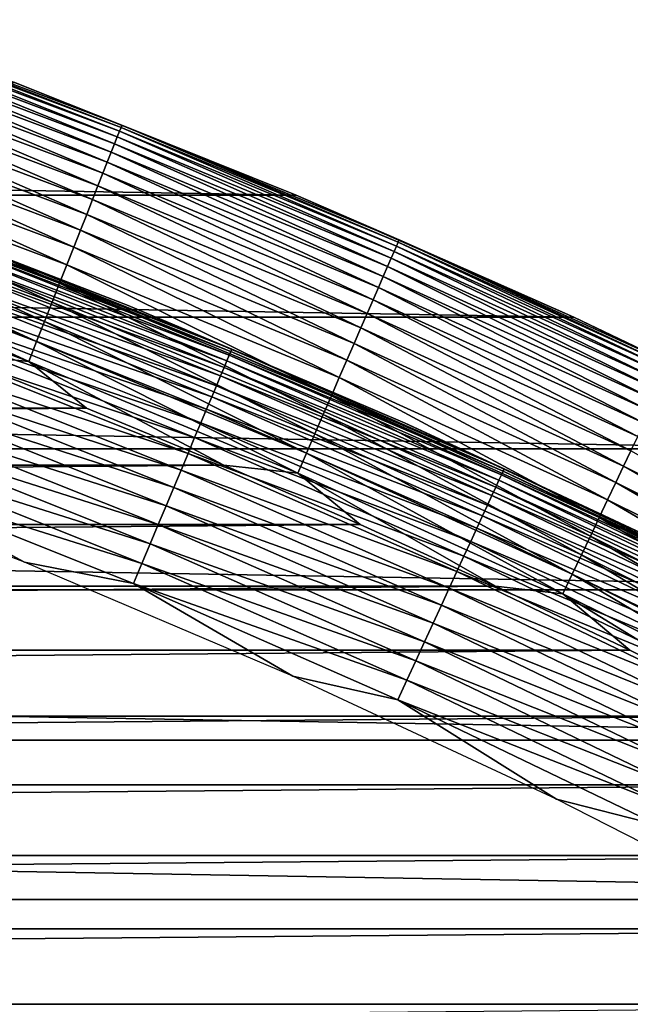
# Model space of a CAD drawing. Header units: millimetres. Extents: x -161 to 161, y -94 to 1149.
# Tile 265 of 656: x -63.72 to -61.52, y -31.19 to -27.64. Entities that reach past the tile are written whole.
import ezdxf

# ---------------------------------------------------------------- set-up
doc = ezdxf.new("R2010")
doc.units = ezdxf.units.MM
doc.header["$LTSCALE"] = 81.481481
for name, color, linetype in [('433', 7, 'CONTINUOUS'), ('434', 7, 'CONTINUOUS'), ('435', 7, 'CONTINUOUS'), ('437', 7, 'CONTINUOUS'), ('438', 7, 'CONTINUOUS')]:
    doc.layers.add(name, color=color, linetype=linetype)

msp = doc.modelspace()

# ---------------------------------------------------------------- linework, layer by layer
at = {"layer": '433', "linetype": 'CONTINUOUS'}
for points in [[(-63.9809, -28.8422, -46.2096), (-86.5185, -29.039, -46.2096), (-63.4814, -29.0391, -46.2096), (-63.9809, -28.8422, -46.2096)], [(-86.5185, -29.039, -46.2096), (-87.015, -29.2447, -46.2096), (-63.4814, -29.0391, -46.2096), (-86.5185, -29.039, -46.2096)], [(-63.4814, -29.0391, -46.2096), (-87.015, -29.2447, -46.2096), (-62.985, -29.2447, -46.2096), (-63.4814, -29.0391, -46.2096)], [(-87.015, -29.2447, -46.2096), (-87.5079, -29.4591, -46.2096), (-62.985, -29.2447, -46.2096), (-87.015, -29.2447, -46.2096)], [(-62.985, -29.2447, -46.2096), (-87.5079, -29.4591, -46.2096), (-62.4921, -29.4591, -46.2096), (-62.985, -29.2447, -46.2096)], [(-87.5079, -29.4591, -46.2096), (-87.9969, -29.6819, -46.2096), (-62.4921, -29.4591, -46.2096), (-87.5079, -29.4591, -46.2096)], [(-62.4921, -29.4591, -46.2096), (-87.9969, -29.6819, -46.2096), (-62.0031, -29.6819, -46.2096), (-62.4921, -29.4591, -46.2096)], [(-87.9969, -29.6819, -46.2096), (-88.4815, -29.9129, -46.2096), (-62.0031, -29.6819, -46.2096), (-87.9969, -29.6819, -46.2096)], [(-62.0031, -29.6819, -46.2096), (-88.4815, -29.9129, -46.2096), (-61.5185, -29.913, -46.2096), (-62.0031, -29.6819, -46.2096)], [(-88.4815, -29.9129, -46.2096), (-88.9612, -30.1521, -46.2096), (-61.5185, -29.913, -46.2096), (-88.4815, -29.9129, -46.2096)], [(-61.5185, -29.913, -46.2096), (-88.9612, -30.1521, -46.2096), (-61.0388, -30.1521, -46.2096), (-61.5185, -29.913, -46.2096)], [(-88.9612, -30.1521, -46.2096), (-89.4361, -30.3993, -46.2096), (-61.0388, -30.1521, -46.2096), (-88.9612, -30.1521, -46.2096)], [(-61.0388, -30.1521, -46.2096), (-89.4361, -30.3993, -46.2096), (-60.5639, -30.3993, -46.2096), (-61.0388, -30.1521, -46.2096)], [(-89.4361, -30.3993, -46.2096), (-89.9073, -30.6552, -46.2096), (-60.5639, -30.3993, -46.2096), (-89.4361, -30.3993, -46.2096)], [(-60.5639, -30.3993, -46.2096), (-89.9073, -30.6552, -46.2096), (-60.0927, -30.6552, -46.2096), (-60.5639, -30.3993, -46.2096)], [(-89.9073, -30.6552, -46.2096), (-90.3746, -30.9197, -46.2096), (-60.0927, -30.6552, -46.2096), (-89.9073, -30.6552, -46.2096)], [(-60.0927, -30.6552, -46.2096), (-90.3746, -30.9197, -46.2096), (-59.6254, -30.9197, -46.2096), (-60.0927, -30.6552, -46.2096)], [(-90.3746, -30.9197, -46.2096), (-90.8376, -31.1925, -46.2096), (-59.6254, -30.9197, -46.2096), (-90.3746, -30.9197, -46.2096)], [(-59.6254, -30.9197, -46.2096), (-90.8376, -31.1925, -46.2096), (-59.1623, -31.1925, -46.2096), (-59.6254, -30.9197, -46.2096)], [(-90.8376, -31.1925, -46.2096), (-91.296, -31.4734, -46.2096), (-59.1623, -31.1925, -46.2096), (-90.8376, -31.1925, -46.2096)]]:
    msp.add_3dface(points, dxfattribs=at)
at = {"layer": '434', "linetype": 'CONTINUOUS'}
for points in [[(-86.2591, -27.8634, -66.2096), (-62.7235, -28.2695, -66.2096), (-87.2765, -28.2695, -66.2096), (-86.2591, -27.8634, -66.2096)], [(-63.7409, -27.8634, -66.2096), (-62.7235, -28.2695, -66.2096), (-86.2591, -27.8634, -66.2096), (-63.7409, -27.8634, -66.2096)], [(-87.2765, -28.2695, -66.2096), (-61.7203, -28.7107, -66.2096), (-88.2797, -28.7107, -66.2096), (-87.2765, -28.2695, -66.2096)], [(-62.7235, -28.2695, -66.2096), (-61.7203, -28.7107, -66.2096), (-87.2765, -28.2695, -66.2096), (-62.7235, -28.2695, -66.2096)], [(-88.2797, -28.7107, -66.2096), (-60.7321, -29.1865, -66.2096), (-89.2679, -29.1865, -66.2096), (-88.2797, -28.7107, -66.2096)], [(-61.7203, -28.7107, -66.2096), (-60.7321, -29.1865, -66.2096), (-88.2797, -28.7107, -66.2096), (-61.7203, -28.7107, -66.2096)], [(-89.2679, -29.1865, -66.2096), (-59.7623, -29.6955, -66.2096), (-90.2377, -29.6955, -66.2096), (-89.2679, -29.1865, -66.2096)], [(-60.7321, -29.1865, -66.2096), (-59.7623, -29.6955, -66.2096), (-89.2679, -29.1865, -66.2096), (-60.7321, -29.1865, -66.2096)], [(-90.2377, -29.6955, -66.2096), (-58.8098, -30.2382, -66.2096), (-91.1902, -30.2382, -66.2096), (-90.2377, -29.6955, -66.2096)], [(-59.7623, -29.6955, -66.2096), (-58.8098, -30.2382, -66.2096), (-90.2377, -29.6955, -66.2096), (-59.7623, -29.6955, -66.2096)], [(-91.1902, -30.2382, -66.2096), (-57.8762, -30.8136, -66.2096), (-92.1238, -30.8136, -66.2096), (-91.1902, -30.2382, -66.2096)], [(-58.8098, -30.2382, -66.2096), (-57.8762, -30.8136, -66.2096), (-91.1902, -30.2382, -66.2096), (-58.8098, -30.2382, -66.2096)], [(-92.1238, -30.8136, -66.2096), (-56.9643, -31.42, -66.2096), (-93.0357, -31.42, -66.2096), (-92.1238, -30.8136, -66.2096)], [(-57.8762, -30.8136, -66.2096), (-56.9643, -31.42, -66.2096), (-92.1238, -30.8136, -66.2096), (-57.8762, -30.8136, -66.2096)]]:
    msp.add_3dface(points, dxfattribs=at)
at = {"layer": '435', "linetype": 'CONTINUOUS'}
for points in [[(-62.7233, -28.2695, -47.2096), (-63.7409, -27.8634, -66.2096), (-63.7413, -27.8632, -47.2096), (-62.7233, -28.2695, -47.2096)], [(-62.7235, -28.2695, -66.2096), (-63.7409, -27.8634, -66.2096), (-62.7233, -28.2695, -47.2096), (-62.7235, -28.2695, -66.2096)], [(-61.7203, -28.7107, -66.2096), (-62.7235, -28.2695, -66.2096), (-61.72, -28.7107, -47.2096), (-61.7203, -28.7107, -66.2096)], [(-61.72, -28.7107, -47.2096), (-62.7235, -28.2695, -66.2096), (-62.7233, -28.2695, -47.2096), (-61.72, -28.7107, -47.2096)], [(-60.7321, -29.1865, -66.2096), (-61.7203, -28.7107, -66.2096), (-60.7325, -29.1863, -47.2096), (-60.7321, -29.1865, -66.2096)], [(-60.7325, -29.1863, -47.2096), (-61.7203, -28.7107, -66.2096), (-61.72, -28.7107, -47.2096), (-60.7325, -29.1863, -47.2096)]]:
    msp.add_3dface(points, dxfattribs=at)
at = {"layer": '437', "linetype": 'CONTINUOUS'}
for points in [[(-64.3838, -27.679, -46.9017), (-63.3702, -28.0589, -46.9017), (-64.3767, -27.659, -46.9773), (-64.3838, -27.679, -46.9017)], [(-64.3767, -27.659, -46.9773), (-63.3624, -28.0391, -46.9773), (-64.3716, -27.6446, -47.0544), (-64.3767, -27.659, -46.9773)], [(-64.3767, -27.659, -46.9773), (-63.3702, -28.0589, -46.9017), (-63.3624, -28.0391, -46.9773), (-64.3767, -27.659, -46.9773)], [(-64.3716, -27.6446, -47.0544), (-63.3568, -28.0249, -47.0544), (-64.3686, -27.636, -47.1325), (-64.3716, -27.6446, -47.0544)], [(-64.3716, -27.6446, -47.0544), (-63.3624, -28.0391, -46.9773), (-63.3568, -28.0249, -47.0544), (-64.3716, -27.6446, -47.0544)], [(-63.7413, -27.8632, -47.2096), (-64.3686, -27.636, -47.1325), (-63.3535, -28.0164, -47.1325), (-63.7413, -27.8632, -47.2096)], [(-64.3686, -27.636, -47.1325), (-63.3568, -28.0249, -47.0544), (-63.3535, -28.0164, -47.1325), (-64.3686, -27.636, -47.1325)], [(-64.4039, -27.7355, -46.7565), (-63.3922, -28.1146, -46.7565), (-64.3929, -27.7045, -46.8279), (-64.4039, -27.7355, -46.7565)], [(-64.3929, -27.7045, -46.8279), (-63.3801, -28.0841, -46.8279), (-64.3838, -27.679, -46.9017), (-64.3929, -27.7045, -46.8279)], [(-64.3929, -27.7045, -46.8279), (-63.3922, -28.1146, -46.7565), (-63.3801, -28.0841, -46.8279), (-64.3929, -27.7045, -46.8279)], [(-64.3838, -27.679, -46.9017), (-63.3801, -28.0841, -46.8279), (-63.3702, -28.0589, -46.9017), (-64.3838, -27.679, -46.9017)], [(-64.4168, -27.7716, -46.6879), (-63.4063, -28.1503, -46.6879), (-64.4039, -27.7355, -46.7565), (-64.4168, -27.7716, -46.6879)], [(-64.4039, -27.7355, -46.7565), (-63.4063, -28.1503, -46.6879), (-63.3922, -28.1146, -46.7565), (-64.4039, -27.7355, -46.7565)], [(-64.4314, -27.8127, -46.6225), (-63.4223, -28.1909, -46.6225), (-64.4168, -27.7716, -46.6879), (-64.4314, -27.8127, -46.6225)], [(-64.4168, -27.7716, -46.6879), (-63.4223, -28.1909, -46.6225), (-63.4063, -28.1503, -46.6879), (-64.4168, -27.7716, -46.6879)], [(-64.4476, -27.8585, -46.5607), (-63.4401, -28.2361, -46.5607), (-64.4314, -27.8127, -46.6225), (-64.4476, -27.8585, -46.5607)], [(-64.4314, -27.8127, -46.6225), (-63.4401, -28.2361, -46.5607), (-63.4223, -28.1909, -46.6225), (-64.4314, -27.8127, -46.6225)], [(-64.4655, -27.9087, -46.5029), (-63.4596, -28.2857, -46.5029), (-64.4476, -27.8585, -46.5607), (-64.4655, -27.9087, -46.5029)], [(-64.4476, -27.8585, -46.5607), (-63.4596, -28.2857, -46.5029), (-63.4401, -28.2361, -46.5607), (-64.4476, -27.8585, -46.5607)], [(-62.7233, -28.2695, -47.2096), (-63.7413, -27.8632, -47.2096), (-63.3535, -28.0164, -47.1325), (-62.7233, -28.2695, -47.2096)], [(-64.4848, -27.9631, -46.4496), (-63.4808, -28.3393, -46.4496), (-64.4655, -27.9087, -46.5029), (-64.4848, -27.9631, -46.4496)], [(-64.4655, -27.9087, -46.5029), (-63.4808, -28.3393, -46.4496), (-63.4596, -28.2857, -46.5029), (-64.4655, -27.9087, -46.5029)], [(-64.5055, -28.0212, -46.4009), (-63.5034, -28.3967, -46.4009), (-64.4848, -27.9631, -46.4496), (-64.5055, -28.0212, -46.4009)], [(-64.4848, -27.9631, -46.4496), (-63.5034, -28.3967, -46.4009), (-63.4808, -28.3393, -46.4496), (-64.4848, -27.9631, -46.4496)], [(-64.5273, -28.0828, -46.3572), (-63.5274, -28.4575, -46.3572), (-64.5055, -28.0212, -46.4009), (-64.5273, -28.0828, -46.3572)], [(-64.5055, -28.0212, -46.4009), (-63.5274, -28.4575, -46.3572), (-63.5034, -28.3967, -46.4009), (-64.5055, -28.0212, -46.4009)], [(-63.3624, -28.0391, -46.9773), (-62.3617, -28.4536, -46.9773), (-63.3568, -28.0249, -47.0544), (-63.3624, -28.0391, -46.9773)], [(-63.3568, -28.0249, -47.0544), (-62.3556, -28.4396, -47.0544), (-63.3535, -28.0164, -47.1325), (-63.3568, -28.0249, -47.0544)], [(-63.3568, -28.0249, -47.0544), (-62.3617, -28.4536, -46.9773), (-62.3556, -28.4396, -47.0544), (-63.3568, -28.0249, -47.0544)], [(-62.7233, -28.2695, -47.2096), (-63.3535, -28.0164, -47.1325), (-62.3519, -28.4313, -47.1325), (-62.7233, -28.2695, -47.2096)], [(-63.3535, -28.0164, -47.1325), (-62.3556, -28.4396, -47.0544), (-62.3519, -28.4313, -47.1325), (-63.3535, -28.0164, -47.1325)], [(-63.3801, -28.0841, -46.8279), (-62.3809, -28.498, -46.8279), (-63.3702, -28.0589, -46.9017), (-63.3801, -28.0841, -46.8279)], [(-63.3702, -28.0589, -46.9017), (-62.3701, -28.4731, -46.9017), (-63.3624, -28.0391, -46.9773), (-63.3702, -28.0589, -46.9017)], [(-63.3702, -28.0589, -46.9017), (-62.3809, -28.498, -46.8279), (-62.3701, -28.4731, -46.9017), (-63.3702, -28.0589, -46.9017)], [(-63.3624, -28.0391, -46.9773), (-62.3701, -28.4731, -46.9017), (-62.3617, -28.4536, -46.9773), (-63.3624, -28.0391, -46.9773)], [(-64.5503, -28.1474, -46.3187), (-63.5526, -28.5213, -46.3187), (-64.5273, -28.0828, -46.3572), (-64.5503, -28.1474, -46.3187)], [(-64.5273, -28.0828, -46.3572), (-63.5526, -28.5213, -46.3187), (-63.5274, -28.4575, -46.3572), (-64.5273, -28.0828, -46.3572)], [(-63.3922, -28.1146, -46.7565), (-62.394, -28.5281, -46.7565), (-63.3801, -28.0841, -46.8279), (-63.3922, -28.1146, -46.7565)], [(-63.3801, -28.0841, -46.8279), (-62.394, -28.5281, -46.7565), (-62.3809, -28.498, -46.8279), (-63.3801, -28.0841, -46.8279)], [(-63.4063, -28.1503, -46.6879), (-62.4093, -28.5632, -46.6879), (-63.3922, -28.1146, -46.7565), (-63.4063, -28.1503, -46.6879)], [(-63.3922, -28.1146, -46.7565), (-62.4093, -28.5632, -46.6879), (-62.394, -28.5281, -46.7565), (-63.3922, -28.1146, -46.7565)], [(-64.5742, -28.2146, -46.2858), (-63.5787, -28.5877, -46.2858), (-64.5503, -28.1474, -46.3187), (-64.5742, -28.2146, -46.2858)], [(-64.5503, -28.1474, -46.3187), (-63.5787, -28.5877, -46.2858), (-63.5526, -28.5213, -46.3187), (-64.5503, -28.1474, -46.3187)], [(-63.4223, -28.1909, -46.6225), (-62.4267, -28.6032, -46.6225), (-63.4063, -28.1503, -46.6879), (-63.4223, -28.1909, -46.6225)], [(-63.4063, -28.1503, -46.6879), (-62.4267, -28.6032, -46.6225), (-62.4093, -28.5632, -46.6879), (-63.4063, -28.1503, -46.6879)], [(-63.4401, -28.2361, -46.5607), (-62.446, -28.6478, -46.5607), (-63.4223, -28.1909, -46.6225), (-63.4401, -28.2361, -46.5607)], [(-63.4223, -28.1909, -46.6225), (-62.446, -28.6478, -46.5607), (-62.4267, -28.6032, -46.6225), (-63.4223, -28.1909, -46.6225)], [(-64.5989, -28.2841, -46.2586), (-63.6058, -28.6563, -46.2586), (-64.5742, -28.2146, -46.2858), (-64.5989, -28.2841, -46.2586)], [(-64.5742, -28.2146, -46.2858), (-63.6058, -28.6563, -46.2586), (-63.5787, -28.5877, -46.2858), (-64.5742, -28.2146, -46.2858)], [(-63.4596, -28.2857, -46.5029), (-62.4673, -28.6967, -46.5029), (-63.4401, -28.2361, -46.5607), (-63.4596, -28.2857, -46.5029)], [(-63.4401, -28.2361, -46.5607), (-62.4673, -28.6967, -46.5029), (-62.446, -28.6478, -46.5607), (-63.4401, -28.2361, -46.5607)], [(-61.72, -28.7107, -47.2096), (-62.7233, -28.2695, -47.2096), (-62.3519, -28.4313, -47.1325), (-61.72, -28.7107, -47.2096)], [(-64.6242, -28.3554, -46.2372), (-63.6335, -28.7266, -46.2372), (-64.5989, -28.2841, -46.2586), (-64.6242, -28.3554, -46.2372)], [(-64.5989, -28.2841, -46.2586), (-63.6335, -28.7266, -46.2372), (-63.6058, -28.6563, -46.2586), (-64.5989, -28.2841, -46.2586)], [(-63.4808, -28.3393, -46.4496), (-62.4902, -28.7496, -46.4496), (-63.4596, -28.2857, -46.5029), (-63.4808, -28.3393, -46.4496)], [(-63.4596, -28.2857, -46.5029), (-62.4902, -28.7496, -46.4496), (-62.4673, -28.6967, -46.5029), (-63.4596, -28.2857, -46.5029)], [(-63.5034, -28.3967, -46.4009), (-62.5148, -28.8062, -46.4009), (-63.4808, -28.3393, -46.4496), (-63.5034, -28.3967, -46.4009)], [(-63.4808, -28.3393, -46.4496), (-62.5148, -28.8062, -46.4009), (-62.4902, -28.7496, -46.4496), (-63.4808, -28.3393, -46.4496)], [(-64.65, -28.428, -46.2219), (-63.6618, -28.7983, -46.2219), (-64.6242, -28.3554, -46.2372), (-64.65, -28.428, -46.2219)], [(-64.6242, -28.3554, -46.2372), (-63.6618, -28.7983, -46.2219), (-63.6335, -28.7266, -46.2372), (-64.6242, -28.3554, -46.2372)], [(-63.5274, -28.4575, -46.3572), (-62.5408, -28.8661, -46.3572), (-63.5034, -28.3967, -46.4009), (-63.5274, -28.4575, -46.3572)], [(-63.5034, -28.3967, -46.4009), (-62.5408, -28.8661, -46.3572), (-62.5148, -28.8062, -46.4009), (-63.5034, -28.3967, -46.4009)], [(-64.6762, -28.5015, -46.2126), (-63.6904, -28.8709, -46.2126), (-64.65, -28.428, -46.2219), (-64.6762, -28.5015, -46.2126)], [(-64.65, -28.428, -46.2219), (-63.6904, -28.8709, -46.2126), (-63.6618, -28.7983, -46.2219), (-64.65, -28.428, -46.2219)], [(-62.3617, -28.4536, -46.9773), (-61.3756, -28.9021, -46.9773), (-62.3556, -28.4396, -47.0544), (-62.3617, -28.4536, -46.9773)], [(-62.3556, -28.4396, -47.0544), (-61.3691, -28.8883, -47.0544), (-62.3519, -28.4313, -47.1325), (-62.3556, -28.4396, -47.0544)], [(-62.3556, -28.4396, -47.0544), (-61.3756, -28.9021, -46.9773), (-61.3691, -28.8883, -47.0544), (-62.3556, -28.4396, -47.0544)], [(-61.72, -28.7107, -47.2096), (-62.3519, -28.4313, -47.1325), (-61.3652, -28.8801, -47.1325), (-61.72, -28.7107, -47.2096)], [(-62.3519, -28.4313, -47.1325), (-61.3691, -28.8883, -47.0544), (-61.3652, -28.8801, -47.1325), (-62.3519, -28.4313, -47.1325)], [(-63.5526, -28.5213, -46.3187), (-62.5682, -28.929, -46.3187), (-63.5274, -28.4575, -46.3572), (-63.5526, -28.5213, -46.3187)], [(-63.5274, -28.4575, -46.3572), (-62.5682, -28.929, -46.3187), (-62.5408, -28.8661, -46.3572), (-63.5274, -28.4575, -46.3572)], [(-62.3809, -28.498, -46.8279), (-61.3964, -28.9457, -46.8279), (-62.3701, -28.4731, -46.9017), (-62.3809, -28.498, -46.8279)], [(-62.3701, -28.4731, -46.9017), (-61.3848, -28.9212, -46.9017), (-62.3617, -28.4536, -46.9773), (-62.3701, -28.4731, -46.9017)], [(-62.3701, -28.4731, -46.9017), (-61.3964, -28.9457, -46.8279), (-61.3848, -28.9212, -46.9017), (-62.3701, -28.4731, -46.9017)], [(-62.3617, -28.4536, -46.9773), (-61.3848, -28.9212, -46.9017), (-61.3756, -28.9021, -46.9773), (-62.3617, -28.4536, -46.9773)], [(-64.6762, -28.5015, -46.2126), (-63.9809, -28.8422, -46.2096), (-63.6904, -28.8709, -46.2126), (-64.6762, -28.5015, -46.2126)], [(-63.5787, -28.5877, -46.2858), (-62.5966, -28.9945, -46.2858), (-63.5526, -28.5213, -46.3187), (-63.5787, -28.5877, -46.2858)], [(-63.5526, -28.5213, -46.3187), (-62.5966, -28.9945, -46.2858), (-62.5682, -28.929, -46.3187), (-63.5526, -28.5213, -46.3187)], [(-62.394, -28.5281, -46.7565), (-61.4105, -28.9754, -46.7565), (-62.3809, -28.498, -46.8279), (-62.394, -28.5281, -46.7565)], [(-62.3809, -28.498, -46.8279), (-61.4105, -28.9754, -46.7565), (-61.3964, -28.9457, -46.8279), (-62.3809, -28.498, -46.8279)], [(-62.4093, -28.5632, -46.6879), (-61.427, -29.01, -46.6879), (-62.394, -28.5281, -46.7565), (-62.4093, -28.5632, -46.6879)], [(-62.394, -28.5281, -46.7565), (-61.427, -29.01, -46.6879), (-61.4105, -28.9754, -46.7565), (-62.394, -28.5281, -46.7565)], [(-63.6058, -28.6563, -46.2586), (-62.626, -29.0621, -46.2586), (-63.5787, -28.5877, -46.2858), (-63.6058, -28.6563, -46.2586)], [(-63.5787, -28.5877, -46.2858), (-62.626, -29.0621, -46.2586), (-62.5966, -28.9945, -46.2858), (-63.5787, -28.5877, -46.2858)], [(-62.4267, -28.6032, -46.6225), (-61.4457, -29.0494, -46.6225), (-62.4093, -28.5632, -46.6879), (-62.4267, -28.6032, -46.6225)], [(-62.4093, -28.5632, -46.6879), (-61.4457, -29.0494, -46.6225), (-61.427, -29.01, -46.6879), (-62.4093, -28.5632, -46.6879)], [(-62.446, -28.6478, -46.5607), (-61.4666, -29.0933, -46.5607), (-62.4267, -28.6032, -46.6225), (-62.446, -28.6478, -46.5607)], [(-62.4267, -28.6032, -46.6225), (-61.4666, -29.0933, -46.5607), (-61.4457, -29.0494, -46.6225), (-62.4267, -28.6032, -46.6225)], [(-63.6335, -28.7266, -46.2372), (-62.6561, -29.1315, -46.2372), (-63.6058, -28.6563, -46.2586), (-63.6335, -28.7266, -46.2372)], [(-63.6058, -28.6563, -46.2586), (-62.6561, -29.1315, -46.2372), (-62.626, -29.0621, -46.2586), (-63.6058, -28.6563, -46.2586)], [(-62.4673, -28.6967, -46.5029), (-61.4895, -29.1414, -46.5029), (-62.446, -28.6478, -46.5607), (-62.4673, -28.6967, -46.5029)], [(-62.446, -28.6478, -46.5607), (-61.4895, -29.1414, -46.5029), (-61.4666, -29.0933, -46.5607), (-62.446, -28.6478, -46.5607)], [(-62.4902, -28.7496, -46.4496), (-61.5143, -29.1935, -46.4496), (-62.4673, -28.6967, -46.5029), (-62.4902, -28.7496, -46.4496)], [(-62.4673, -28.6967, -46.5029), (-61.5143, -29.1935, -46.4496), (-61.4895, -29.1414, -46.5029), (-62.4673, -28.6967, -46.5029)], [(-63.6618, -28.7983, -46.2219), (-62.6868, -29.2022, -46.2219), (-63.6335, -28.7266, -46.2372), (-63.6618, -28.7983, -46.2219)], [(-63.6335, -28.7266, -46.2372), (-62.6868, -29.2022, -46.2219), (-62.6561, -29.1315, -46.2372), (-63.6335, -28.7266, -46.2372)], [(-60.7325, -29.1863, -47.2096), (-61.72, -28.7107, -47.2096), (-61.3652, -28.8801, -47.1325), (-60.7325, -29.1863, -47.2096)], [(-62.5148, -28.8062, -46.4009), (-61.5407, -29.2492, -46.4009), (-62.4902, -28.7496, -46.4496), (-62.5148, -28.8062, -46.4009)], [(-62.4902, -28.7496, -46.4496), (-61.5407, -29.2492, -46.4009), (-61.5143, -29.1935, -46.4496), (-62.4902, -28.7496, -46.4496)], [(-63.6904, -28.8709, -46.2126), (-62.7179, -29.2738, -46.2126), (-63.6618, -28.7983, -46.2219), (-63.6904, -28.8709, -46.2126)], [(-63.6618, -28.7983, -46.2219), (-62.7179, -29.2738, -46.2126), (-62.6868, -29.2022, -46.2219), (-63.6618, -28.7983, -46.2219)], [(-62.5408, -28.8661, -46.3572), (-61.5688, -29.3082, -46.3572), (-62.5148, -28.8062, -46.4009), (-62.5408, -28.8661, -46.3572)], [(-62.5148, -28.8062, -46.4009), (-61.5688, -29.3082, -46.3572), (-61.5407, -29.2492, -46.4009), (-62.5148, -28.8062, -46.4009)], [(-63.9809, -28.8422, -46.2096), (-63.4814, -29.0391, -46.2096), (-63.6904, -28.8709, -46.2126), (-63.9809, -28.8422, -46.2096)], [(-63.4814, -29.0391, -46.2096), (-62.985, -29.2447, -46.2096), (-63.6904, -28.8709, -46.2126), (-63.4814, -29.0391, -46.2096)], [(-63.6904, -28.8709, -46.2126), (-62.985, -29.2447, -46.2096), (-62.7179, -29.2738, -46.2126), (-63.6904, -28.8709, -46.2126)], [(-62.5682, -28.929, -46.3187), (-61.5983, -29.3701, -46.3187), (-62.5408, -28.8661, -46.3572), (-62.5682, -28.929, -46.3187)], [(-62.5408, -28.8661, -46.3572), (-61.5983, -29.3701, -46.3187), (-61.5688, -29.3082, -46.3572), (-62.5408, -28.8661, -46.3572)], [(-62.5966, -28.9945, -46.2858), (-61.6289, -29.4346, -46.2858), (-62.5682, -28.929, -46.3187), (-62.5966, -28.9945, -46.2858)], [(-62.5682, -28.929, -46.3187), (-61.6289, -29.4346, -46.2858), (-61.5983, -29.3701, -46.3187), (-62.5682, -28.929, -46.3187)], [(-62.626, -29.0621, -46.2586), (-61.6606, -29.5012, -46.2586), (-62.5966, -28.9945, -46.2858), (-62.626, -29.0621, -46.2586)], [(-62.5966, -28.9945, -46.2858), (-61.6606, -29.5012, -46.2586), (-61.6289, -29.4346, -46.2858), (-62.5966, -28.9945, -46.2858)], [(-62.6561, -29.1315, -46.2372), (-61.6931, -29.5695, -46.2372), (-62.626, -29.0621, -46.2586), (-62.6561, -29.1315, -46.2372)], [(-62.626, -29.0621, -46.2586), (-61.6931, -29.5695, -46.2372), (-61.6606, -29.5012, -46.2586), (-62.626, -29.0621, -46.2586)], [(-62.6868, -29.2022, -46.2219), (-61.7262, -29.6391, -46.2219), (-62.6561, -29.1315, -46.2372), (-62.6868, -29.2022, -46.2219)], [(-62.6561, -29.1315, -46.2372), (-61.7262, -29.6391, -46.2219), (-61.6931, -29.5695, -46.2372), (-62.6561, -29.1315, -46.2372)], [(-61.5407, -29.2492, -46.4009), (-60.5824, -29.7252, -46.4009), (-61.5143, -29.1935, -46.4496), (-61.5407, -29.2492, -46.4009)], [(-62.7179, -29.2738, -46.2126), (-61.7597, -29.7096, -46.2126), (-62.6868, -29.2022, -46.2219), (-62.7179, -29.2738, -46.2126)], [(-62.6868, -29.2022, -46.2219), (-61.7597, -29.7096, -46.2126), (-61.7262, -29.6391, -46.2219), (-62.6868, -29.2022, -46.2219)], [(-62.985, -29.2447, -46.2096), (-62.4921, -29.4591, -46.2096), (-62.7179, -29.2738, -46.2126), (-62.985, -29.2447, -46.2096)], [(-61.5688, -29.3082, -46.3572), (-60.6124, -29.7833, -46.3572), (-61.5407, -29.2492, -46.4009), (-61.5688, -29.3082, -46.3572)], [(-61.5407, -29.2492, -46.4009), (-60.6124, -29.7833, -46.3572), (-60.5824, -29.7252, -46.4009), (-61.5407, -29.2492, -46.4009)], [(-62.4921, -29.4591, -46.2096), (-62.0031, -29.6819, -46.2096), (-62.7179, -29.2738, -46.2126), (-62.4921, -29.4591, -46.2096)], [(-62.7179, -29.2738, -46.2126), (-62.0031, -29.6819, -46.2096), (-61.7597, -29.7096, -46.2126), (-62.7179, -29.2738, -46.2126)], [(-61.5983, -29.3701, -46.3187), (-60.644, -29.8441, -46.3187), (-61.5688, -29.3082, -46.3572), (-61.5983, -29.3701, -46.3187)], [(-61.5688, -29.3082, -46.3572), (-60.644, -29.8441, -46.3187), (-60.6124, -29.7833, -46.3572), (-61.5688, -29.3082, -46.3572)], [(-61.6289, -29.4346, -46.2858), (-60.6768, -29.9075, -46.2858), (-61.5983, -29.3701, -46.3187), (-61.6289, -29.4346, -46.2858)], [(-61.5983, -29.3701, -46.3187), (-60.6768, -29.9075, -46.2858), (-60.644, -29.8441, -46.3187), (-61.5983, -29.3701, -46.3187)], [(-61.6606, -29.5012, -46.2586), (-60.7107, -29.973, -46.2586), (-61.6289, -29.4346, -46.2858), (-61.6606, -29.5012, -46.2586)], [(-61.6289, -29.4346, -46.2858), (-60.7107, -29.973, -46.2586), (-60.6768, -29.9075, -46.2858), (-61.6289, -29.4346, -46.2858)], [(-61.6931, -29.5695, -46.2372), (-60.7455, -30.0401, -46.2372), (-61.6606, -29.5012, -46.2586), (-61.6931, -29.5695, -46.2372)], [(-61.6606, -29.5012, -46.2586), (-60.7455, -30.0401, -46.2372), (-60.7107, -29.973, -46.2586), (-61.6606, -29.5012, -46.2586)], [(-61.7262, -29.6391, -46.2219), (-60.781, -30.1086, -46.2219), (-61.6931, -29.5695, -46.2372), (-61.7262, -29.6391, -46.2219)], [(-61.6931, -29.5695, -46.2372), (-60.781, -30.1086, -46.2219), (-60.7455, -30.0401, -46.2372), (-61.6931, -29.5695, -46.2372)], [(-61.7597, -29.7096, -46.2126), (-60.8169, -30.1779, -46.2126), (-61.7262, -29.6391, -46.2219), (-61.7597, -29.7096, -46.2126)], [(-61.7262, -29.6391, -46.2219), (-60.8169, -30.1779, -46.2126), (-60.781, -30.1086, -46.2219), (-61.7262, -29.6391, -46.2219)], [(-62.0031, -29.6819, -46.2096), (-61.5185, -29.913, -46.2096), (-61.7597, -29.7096, -46.2126), (-62.0031, -29.6819, -46.2096)], [(-61.5185, -29.913, -46.2096), (-61.0388, -30.1521, -46.2096), (-61.7597, -29.7096, -46.2126), (-61.5185, -29.913, -46.2096)], [(-61.7597, -29.7096, -46.2126), (-61.0388, -30.1521, -46.2096), (-60.8169, -30.1779, -46.2126), (-61.7597, -29.7096, -46.2126)]]:
    msp.add_3dface(points, dxfattribs=at)
at = {"layer": '438', "color": 7, "linetype": 'CONTINUOUS', "true_color": 0xaaaaaa}
for points in [[(-63.331, -28.6682, -47.8096), (-63.9551, -28.427, -47.7325), (-64.3461, -28.2786, -47.8096), (-63.331, -28.6682, -47.8096)], [(-63.9638, -28.4498, -47.5773), (-62.9659, -28.8481, -47.5773), (-63.9713, -28.4697, -47.5017), (-63.9638, -28.4498, -47.5773)], [(-63.9583, -28.4356, -47.6544), (-62.96, -28.834, -47.6544), (-63.9638, -28.4498, -47.5773), (-63.9583, -28.4356, -47.6544)], [(-63.9638, -28.4498, -47.5773), (-62.96, -28.834, -47.6544), (-62.9659, -28.8481, -47.5773), (-63.9638, -28.4498, -47.5773)], [(-63.9551, -28.427, -47.7325), (-62.9565, -28.8256, -47.7325), (-63.9583, -28.4356, -47.6544), (-63.9551, -28.427, -47.7325)], [(-63.9583, -28.4356, -47.6544), (-62.9565, -28.8256, -47.7325), (-62.96, -28.834, -47.6544), (-63.9583, -28.4356, -47.6544)], [(-62.9565, -28.8256, -47.7325), (-63.9551, -28.427, -47.7325), (-63.331, -28.6682, -47.8096), (-62.9565, -28.8256, -47.7325)], [(-63.9713, -28.4697, -47.5017), (-62.9741, -28.8677, -47.5017), (-63.9809, -28.495, -47.4279), (-63.9713, -28.4697, -47.5017)], [(-63.9713, -28.4697, -47.5017), (-62.9659, -28.8481, -47.5773), (-62.9741, -28.8677, -47.5017), (-63.9713, -28.4697, -47.5017)], [(-63.9809, -28.495, -47.4279), (-62.9846, -28.8927, -47.4279), (-63.9925, -28.5257, -47.3565), (-63.9809, -28.495, -47.4279)], [(-63.9809, -28.495, -47.4279), (-62.9741, -28.8677, -47.5017), (-62.9846, -28.8927, -47.4279), (-63.9809, -28.495, -47.4279)], [(-63.9925, -28.5257, -47.3565), (-62.9973, -28.923, -47.3565), (-64.0061, -28.5616, -47.2879), (-63.9925, -28.5257, -47.3565)], [(-63.9925, -28.5257, -47.3565), (-62.9846, -28.8927, -47.4279), (-62.9973, -28.923, -47.3565), (-63.9925, -28.5257, -47.3565)], [(-64.0061, -28.5616, -47.2879), (-63.0121, -28.9583, -47.2879), (-64.0216, -28.6023, -47.2225), (-64.0061, -28.5616, -47.2879)], [(-64.0061, -28.5616, -47.2879), (-62.9973, -28.923, -47.3565), (-63.0121, -28.9583, -47.2879), (-64.0061, -28.5616, -47.2879)], [(-64.0216, -28.6023, -47.2225), (-63.029, -28.9985, -47.2225), (-64.0388, -28.6478, -47.1607), (-64.0216, -28.6023, -47.2225)], [(-64.0216, -28.6023, -47.2225), (-63.0121, -28.9583, -47.2879), (-63.029, -28.9985, -47.2225), (-64.0216, -28.6023, -47.2225)], [(-64.0388, -28.6478, -47.1607), (-63.0478, -29.0434, -47.1607), (-64.0577, -28.6976, -47.1029), (-64.0388, -28.6478, -47.1607)], [(-64.0388, -28.6478, -47.1607), (-63.029, -28.9985, -47.2225), (-63.0478, -29.0434, -47.1607), (-64.0388, -28.6478, -47.1607)], [(-64.0577, -28.6976, -47.1029), (-63.0684, -29.0925, -47.1029), (-64.0782, -28.7516, -47.0496), (-64.0577, -28.6976, -47.1029)], [(-64.0577, -28.6976, -47.1029), (-63.0478, -29.0434, -47.1607), (-63.0684, -29.0925, -47.1029), (-64.0577, -28.6976, -47.1029)], [(-62.3302, -29.0931, -47.8096), (-62.9565, -28.8256, -47.7325), (-63.331, -28.6682, -47.8096), (-62.3302, -29.0931, -47.8096)], [(-64.0782, -28.7516, -47.0496), (-63.0907, -29.1457, -47.0496), (-64.1001, -28.8093, -47.0009), (-64.0782, -28.7516, -47.0496)], [(-64.0782, -28.7516, -47.0496), (-63.0684, -29.0925, -47.1029), (-63.0907, -29.1457, -47.0496), (-64.0782, -28.7516, -47.0496)], [(-64.1001, -28.8093, -47.0009), (-63.1145, -29.2026, -47.0009), (-64.1232, -28.8703, -46.9572), (-64.1001, -28.8093, -47.0009)], [(-64.1001, -28.8093, -47.0009), (-63.0907, -29.1457, -47.0496), (-63.1145, -29.2026, -47.0009), (-64.1001, -28.8093, -47.0009)], [(-62.96, -28.834, -47.6544), (-61.976, -29.2667, -47.6544), (-62.9659, -28.8481, -47.5773), (-62.96, -28.834, -47.6544)], [(-62.9565, -28.8256, -47.7325), (-61.9722, -29.2584, -47.7325), (-62.96, -28.834, -47.6544), (-62.9565, -28.8256, -47.7325)], [(-62.96, -28.834, -47.6544), (-61.9722, -29.2584, -47.7325), (-61.976, -29.2667, -47.6544), (-62.96, -28.834, -47.6544)], [(-61.9722, -29.2584, -47.7325), (-62.9565, -28.8256, -47.7325), (-62.3302, -29.0931, -47.8096), (-61.9722, -29.2584, -47.7325)], [(-64.1232, -28.8703, -46.9572), (-63.1398, -29.2629, -46.9572), (-64.1476, -28.9344, -46.9187), (-64.1232, -28.8703, -46.9572)], [(-64.1232, -28.8703, -46.9572), (-63.1145, -29.2026, -47.0009), (-63.1398, -29.2629, -46.9572), (-64.1232, -28.8703, -46.9572)], [(-62.9741, -28.8677, -47.5017), (-61.9913, -29.2998, -47.5017), (-62.9846, -28.8927, -47.4279), (-62.9741, -28.8677, -47.5017)], [(-62.9659, -28.8481, -47.5773), (-61.9824, -29.2805, -47.5773), (-62.9741, -28.8677, -47.5017), (-62.9659, -28.8481, -47.5773)], [(-62.9741, -28.8677, -47.5017), (-61.9824, -29.2805, -47.5773), (-61.9913, -29.2998, -47.5017), (-62.9741, -28.8677, -47.5017)], [(-62.9659, -28.8481, -47.5773), (-61.976, -29.2667, -47.6544), (-61.9824, -29.2805, -47.5773), (-62.9659, -28.8481, -47.5773)], [(-62.9846, -28.8927, -47.4279), (-62.0026, -29.3245, -47.4279), (-62.9973, -28.923, -47.3565), (-62.9846, -28.8927, -47.4279)], [(-62.9846, -28.8927, -47.4279), (-61.9913, -29.2998, -47.5017), (-62.0026, -29.3245, -47.4279), (-62.9846, -28.8927, -47.4279)], [(-64.1476, -28.9344, -46.9187), (-63.1663, -29.3261, -46.9187), (-64.1729, -29.0012, -46.8858), (-64.1476, -28.9344, -46.9187)], [(-64.1476, -28.9344, -46.9187), (-63.1398, -29.2629, -46.9572), (-63.1663, -29.3261, -46.9187), (-64.1476, -28.9344, -46.9187)], [(-62.9973, -28.923, -47.3565), (-62.0164, -29.3543, -47.3565), (-63.0121, -28.9583, -47.2879), (-62.9973, -28.923, -47.3565)], [(-62.9973, -28.923, -47.3565), (-62.0026, -29.3245, -47.4279), (-62.0164, -29.3543, -47.3565), (-62.9973, -28.923, -47.3565)], [(-63.0121, -28.9583, -47.2879), (-62.0324, -29.3891, -47.2879), (-63.029, -28.9985, -47.2225), (-63.0121, -28.9583, -47.2879)], [(-63.0121, -28.9583, -47.2879), (-62.0164, -29.3543, -47.3565), (-62.0324, -29.3891, -47.2879), (-63.0121, -28.9583, -47.2879)], [(-64.1729, -29.0012, -46.8858), (-63.1939, -29.3919, -46.8858), (-64.199, -29.0701, -46.8586), (-64.1729, -29.0012, -46.8858)], [(-64.1729, -29.0012, -46.8858), (-63.1663, -29.3261, -46.9187), (-63.1939, -29.3919, -46.8858), (-64.1729, -29.0012, -46.8858)], [(-63.029, -28.9985, -47.2225), (-62.0506, -29.4287, -47.2225), (-63.0478, -29.0434, -47.1607), (-63.029, -28.9985, -47.2225)], [(-63.029, -28.9985, -47.2225), (-62.0324, -29.3891, -47.2879), (-62.0506, -29.4287, -47.2225), (-63.029, -28.9985, -47.2225)], [(-63.0478, -29.0434, -47.1607), (-62.071, -29.4729, -47.1607), (-63.0684, -29.0925, -47.1029), (-63.0478, -29.0434, -47.1607)], [(-63.0478, -29.0434, -47.1607), (-62.0506, -29.4287, -47.2225), (-62.071, -29.4729, -47.1607), (-63.0478, -29.0434, -47.1607)], [(-64.199, -29.0701, -46.8586), (-63.2224, -29.4599, -46.8586), (-64.2258, -29.1408, -46.8372), (-64.199, -29.0701, -46.8586)], [(-64.199, -29.0701, -46.8586), (-63.1939, -29.3919, -46.8858), (-63.2224, -29.4599, -46.8586), (-64.199, -29.0701, -46.8586)], [(-63.0684, -29.0925, -47.1029), (-62.0933, -29.5213, -47.1029), (-63.0907, -29.1457, -47.0496), (-63.0684, -29.0925, -47.1029)], [(-63.0684, -29.0925, -47.1029), (-62.071, -29.4729, -47.1607), (-62.0933, -29.5213, -47.1029), (-63.0684, -29.0925, -47.1029)], [(-61.3447, -29.5526, -47.8096), (-61.9722, -29.2584, -47.7325), (-62.3302, -29.0931, -47.8096), (-61.3447, -29.5526, -47.8096)], [(-64.2258, -29.1408, -46.8372), (-63.2517, -29.5297, -46.8372), (-64.2532, -29.2129, -46.8219), (-64.2258, -29.1408, -46.8372)], [(-64.2258, -29.1408, -46.8372), (-63.2224, -29.4599, -46.8586), (-63.2517, -29.5297, -46.8372), (-64.2258, -29.1408, -46.8372)], [(-63.0907, -29.1457, -47.0496), (-62.1174, -29.5737, -47.0496), (-63.1145, -29.2026, -47.0009), (-63.0907, -29.1457, -47.0496)], [(-63.0907, -29.1457, -47.0496), (-62.0933, -29.5213, -47.1029), (-62.1174, -29.5737, -47.0496), (-63.0907, -29.1457, -47.0496)], [(-64.6877, -29.2184, -46.8096), (-64.2808, -29.2859, -46.8126), (-63.7051, -29.5956, -46.8096), (-64.6877, -29.2184, -46.8096)], [(-64.2532, -29.2129, -46.8219), (-63.2815, -29.6007, -46.8219), (-64.2808, -29.2859, -46.8126), (-64.2532, -29.2129, -46.8219)], [(-64.2532, -29.2129, -46.8219), (-63.2517, -29.5297, -46.8372), (-63.2815, -29.6007, -46.8219), (-64.2532, -29.2129, -46.8219)], [(-63.1145, -29.2026, -47.0009), (-62.1432, -29.6297, -47.0009), (-63.1398, -29.2629, -46.9572), (-63.1145, -29.2026, -47.0009)], [(-63.1145, -29.2026, -47.0009), (-62.1174, -29.5737, -47.0496), (-62.1432, -29.6297, -47.0009), (-63.1145, -29.2026, -47.0009)], [(-63.1398, -29.2629, -46.9572), (-62.1705, -29.6891, -46.9572), (-63.1663, -29.3261, -46.9187), (-63.1398, -29.2629, -46.9572)], [(-63.1398, -29.2629, -46.9572), (-62.1432, -29.6297, -47.0009), (-62.1705, -29.6891, -46.9572), (-63.1398, -29.2629, -46.9572)], [(-61.976, -29.2667, -47.6544), (-61.0076, -29.7331, -47.6544), (-61.9824, -29.2805, -47.5773), (-61.976, -29.2667, -47.6544)], [(-61.9722, -29.2584, -47.7325), (-61.0034, -29.7249, -47.7325), (-61.976, -29.2667, -47.6544), (-61.9722, -29.2584, -47.7325)], [(-61.976, -29.2667, -47.6544), (-61.0034, -29.7249, -47.7325), (-61.0076, -29.7331, -47.6544), (-61.976, -29.2667, -47.6544)], [(-61.0034, -29.7249, -47.7325), (-61.9722, -29.2584, -47.7325), (-61.3447, -29.5526, -47.8096), (-61.0034, -29.7249, -47.7325)], [(-64.2808, -29.2859, -46.8126), (-63.2815, -29.6007, -46.8219), (-63.3117, -29.6727, -46.8126), (-64.2808, -29.2859, -46.8126)], [(-64.2808, -29.2859, -46.8126), (-63.3117, -29.6727, -46.8126), (-63.7051, -29.5956, -46.8096), (-64.2808, -29.2859, -46.8126)], [(-61.9913, -29.2998, -47.5017), (-61.0239, -29.7657, -47.5017), (-62.0026, -29.3245, -47.4279), (-61.9913, -29.2998, -47.5017)], [(-61.9824, -29.2805, -47.5773), (-61.0144, -29.7467, -47.5773), (-61.9913, -29.2998, -47.5017), (-61.9824, -29.2805, -47.5773)], [(-61.9913, -29.2998, -47.5017), (-61.0144, -29.7467, -47.5773), (-61.0239, -29.7657, -47.5017), (-61.9913, -29.2998, -47.5017)], [(-61.9824, -29.2805, -47.5773), (-61.0076, -29.7331, -47.6544), (-61.0144, -29.7467, -47.5773), (-61.9824, -29.2805, -47.5773)], [(-63.1663, -29.3261, -46.9187), (-62.1992, -29.7514, -46.9187), (-63.1939, -29.3919, -46.8858), (-63.1663, -29.3261, -46.9187)], [(-63.1663, -29.3261, -46.9187), (-62.1705, -29.6891, -46.9572), (-62.1992, -29.7514, -46.9187), (-63.1663, -29.3261, -46.9187)], [(-62.0026, -29.3245, -47.4279), (-61.0361, -29.7899, -47.4279), (-62.0164, -29.3543, -47.3565), (-62.0026, -29.3245, -47.4279)], [(-62.0026, -29.3245, -47.4279), (-61.0239, -29.7657, -47.5017), (-61.0361, -29.7899, -47.4279), (-62.0026, -29.3245, -47.4279)], [(-62.0164, -29.3543, -47.3565), (-61.0509, -29.8192, -47.3565), (-62.0324, -29.3891, -47.2879), (-62.0164, -29.3543, -47.3565)], [(-62.0164, -29.3543, -47.3565), (-61.0361, -29.7899, -47.4279), (-61.0509, -29.8192, -47.3565), (-62.0164, -29.3543, -47.3565)], [(-63.1939, -29.3919, -46.8858), (-62.229, -29.8162, -46.8858), (-63.2224, -29.4599, -46.8586), (-63.1939, -29.3919, -46.8858)], [(-63.1939, -29.3919, -46.8858), (-62.1992, -29.7514, -46.9187), (-62.229, -29.8162, -46.8858), (-63.1939, -29.3919, -46.8858)], [(-62.0324, -29.3891, -47.2879), (-61.0681, -29.8535, -47.2879), (-62.0506, -29.4287, -47.2225), (-62.0324, -29.3891, -47.2879)], [(-62.0324, -29.3891, -47.2879), (-61.0509, -29.8192, -47.3565), (-61.0681, -29.8535, -47.2879), (-62.0324, -29.3891, -47.2879)], [(-62.0506, -29.4287, -47.2225), (-61.0877, -29.8924, -47.2225), (-62.071, -29.4729, -47.1607), (-62.0506, -29.4287, -47.2225)], [(-62.0506, -29.4287, -47.2225), (-61.0681, -29.8535, -47.2879), (-61.0877, -29.8924, -47.2225), (-62.0506, -29.4287, -47.2225)], [(-63.2224, -29.4599, -46.8586), (-62.2599, -29.8831, -46.8586), (-63.2517, -29.5297, -46.8372), (-63.2224, -29.4599, -46.8586)], [(-63.2224, -29.4599, -46.8586), (-62.229, -29.8162, -46.8858), (-62.2599, -29.8831, -46.8586), (-63.2224, -29.4599, -46.8586)], [(-62.071, -29.4729, -47.1607), (-61.1095, -29.9359, -47.1607), (-62.0933, -29.5213, -47.1029), (-62.071, -29.4729, -47.1607)], [(-62.071, -29.4729, -47.1607), (-61.0877, -29.8924, -47.2225), (-61.1095, -29.9359, -47.1607), (-62.071, -29.4729, -47.1607)], [(-63.2517, -29.5297, -46.8372), (-62.2915, -29.9519, -46.8372), (-63.2815, -29.6007, -46.8219), (-63.2517, -29.5297, -46.8372)], [(-63.2517, -29.5297, -46.8372), (-62.2599, -29.8831, -46.8586), (-62.2915, -29.9519, -46.8372), (-63.2517, -29.5297, -46.8372)], [(-62.0933, -29.5213, -47.1029), (-61.1335, -29.9835, -47.1029), (-62.1174, -29.5737, -47.0496), (-62.0933, -29.5213, -47.1029)], [(-62.0933, -29.5213, -47.1029), (-61.1095, -29.9359, -47.1607), (-61.1335, -29.9835, -47.1029), (-62.0933, -29.5213, -47.1029)], [(-62.1174, -29.5737, -47.0496), (-61.1594, -30.035, -47.0496), (-62.1432, -29.6297, -47.0009), (-62.1174, -29.5737, -47.0496)], [(-62.1174, -29.5737, -47.0496), (-61.1335, -29.9835, -47.1029), (-61.1594, -30.035, -47.0496), (-62.1174, -29.5737, -47.0496)], [(-63.7051, -29.5956, -46.8096), (-63.3117, -29.6727, -46.8126), (-62.7364, -30.0068, -46.8096), (-63.7051, -29.5956, -46.8096)], [(-63.2815, -29.6007, -46.8219), (-62.3238, -30.0219, -46.8219), (-63.3117, -29.6727, -46.8126), (-63.2815, -29.6007, -46.8219)], [(-63.2815, -29.6007, -46.8219), (-62.2915, -29.9519, -46.8372), (-62.3238, -30.0219, -46.8219), (-63.2815, -29.6007, -46.8219)], [(-62.1432, -29.6297, -47.0009), (-61.1871, -30.0901, -47.0009), (-62.1705, -29.6891, -46.9572), (-62.1432, -29.6297, -47.0009)], [(-62.1432, -29.6297, -47.0009), (-61.1594, -30.035, -47.0496), (-61.1871, -30.0901, -47.0009), (-62.1432, -29.6297, -47.0009)], [(-63.3117, -29.6727, -46.8126), (-62.3238, -30.0219, -46.8219), (-62.3564, -30.0928, -46.8126), (-63.3117, -29.6727, -46.8126)], [(-63.3117, -29.6727, -46.8126), (-62.3564, -30.0928, -46.8126), (-62.7364, -30.0068, -46.8096), (-63.3117, -29.6727, -46.8126)], [(-62.1705, -29.6891, -46.9572), (-61.2165, -30.1485, -46.9572), (-62.1992, -29.7514, -46.9187), (-62.1705, -29.6891, -46.9572)], [(-62.1705, -29.6891, -46.9572), (-61.1871, -30.0901, -47.0009), (-61.2165, -30.1485, -46.9572), (-62.1705, -29.6891, -46.9572)], [(-62.1992, -29.7514, -46.9187), (-61.2473, -30.2097, -46.9187), (-62.229, -29.8162, -46.8858), (-62.1992, -29.7514, -46.9187)], [(-62.1992, -29.7514, -46.9187), (-61.2165, -30.1485, -46.9572), (-61.2473, -30.2097, -46.9187), (-62.1992, -29.7514, -46.9187)], [(-62.229, -29.8162, -46.8858), (-61.2794, -30.2735, -46.8858), (-62.2599, -29.8831, -46.8586), (-62.229, -29.8162, -46.8858)], [(-62.229, -29.8162, -46.8858), (-61.2473, -30.2097, -46.9187), (-61.2794, -30.2735, -46.8858), (-62.229, -29.8162, -46.8858)], [(-62.2599, -29.8831, -46.8586), (-61.3125, -30.3394, -46.8586), (-62.2915, -29.9519, -46.8372), (-62.2599, -29.8831, -46.8586)], [(-62.2599, -29.8831, -46.8586), (-61.2794, -30.2735, -46.8858), (-61.3125, -30.3394, -46.8586), (-62.2599, -29.8831, -46.8586)], [(-62.2915, -29.9519, -46.8372), (-61.3465, -30.4069, -46.8372), (-62.3238, -30.0219, -46.8219), (-62.2915, -29.9519, -46.8372)], [(-62.2915, -29.9519, -46.8372), (-61.3125, -30.3394, -46.8586), (-61.3465, -30.4069, -46.8372), (-62.2915, -29.9519, -46.8372)], [(-62.7364, -30.0068, -46.8096), (-62.3564, -30.0928, -46.8126), (-61.7826, -30.4516, -46.8096), (-62.7364, -30.0068, -46.8096)], [(-62.3238, -30.0219, -46.8219), (-61.3812, -30.4758, -46.8219), (-62.3564, -30.0928, -46.8126), (-62.3238, -30.0219, -46.8219)], [(-62.3238, -30.0219, -46.8219), (-61.3465, -30.4069, -46.8372), (-61.3812, -30.4758, -46.8219), (-62.3238, -30.0219, -46.8219)], [(-62.3564, -30.0928, -46.8126), (-61.3812, -30.4758, -46.8219), (-61.4162, -30.5455, -46.8126), (-62.3564, -30.0928, -46.8126)], [(-62.3564, -30.0928, -46.8126), (-61.4162, -30.5455, -46.8126), (-61.7826, -30.4516, -46.8096), (-62.3564, -30.0928, -46.8126)], [(-61.7826, -30.4516, -46.8096), (-61.4162, -30.5455, -46.8126), (-60.8449, -30.9294, -46.8096), (-61.7826, -30.4516, -46.8096)]]:
    msp.add_3dface(points, dxfattribs=at)

doc.saveas('drawing.dxf')
